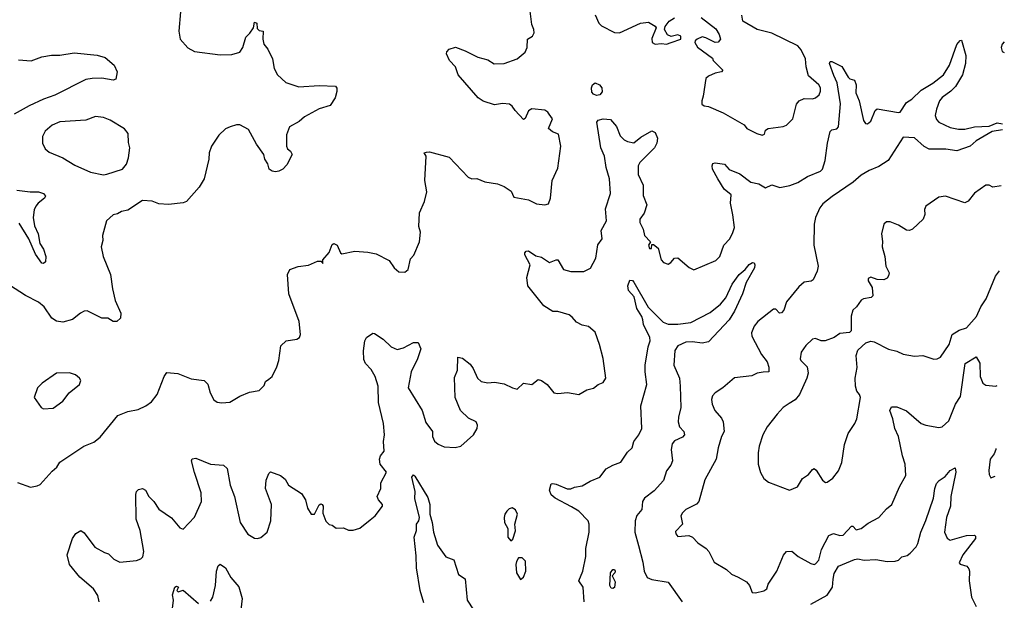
# Model space of a CAD drawing. Extents: x 1839239 to 1929705, y 762242 to 910352.
# Tile 384 of 429: x 1917288 to 1923358, y 863015 to 866596. Entities that reach past the tile are written whole.
import ezdxf

# ---------------------------------------------------------------- set-up
doc = ezdxf.new("R2010")
doc.units = 0

msp = doc.modelspace()

# ---------------------------------------------------------------- linework, layer by layer
at = {"layer": '0CON10XD'}
for points in [[(1917275, 863742), (1917355, 863712.5), (1917395, 863720), (1917415, 863730), (1917489.2, 863810.8), (1917517.5, 863835), (1917535, 863866), (1917683.3, 863965), (1917745, 863990.8), (1917785, 864022), (1917894, 864155), (1917955, 864180), (1918018.8, 864191.2), (1918065, 864214), (1918100.3, 864239.7), (1918135.7, 864285), (1918178.1, 864395), (1918195, 864420), (1918263.2, 864413.2), (1918345, 864380.8), (1918425, 864371.2), (1918447, 864347), (1918462.9, 864295), (1918485, 864251.2), (1918505, 864236.2), (1918535, 864232), (1918584.1, 864235.9), (1918645.7, 864274.3), (1918705, 864298), (1918765, 864308.8), (1918795, 864340), (1918803.8, 864365), (1918825, 864379.2), (1918844, 864395), (1918873.3, 864455), (1918886.4, 864493.6), (1918897.5, 864585), (1918930, 864615), (1918997.5, 864625), (1919013.6, 864636.4), (1919018.8, 864655), (1919010.8, 864735), (1918947.5, 864905), (1918940, 865025), (1918953.3, 865055), (1919005, 865074.2), (1919068.3, 865081.7), (1919125, 865106.2), (1919147.5, 865107.5), (1919157, 865093), (1919157.5, 865115), (1919195, 865160), (1919215, 865208.8), (1919225, 865216), (1919245.8, 865205), (1919265, 865157.5), (1919275, 865152.5), (1919355, 865168), (1919435, 865162.9), (1919485, 865152.5), (1919565, 865110), (1919596.7, 865065), (1919625, 865040), (1919661.7, 865038.3), (1919683.3, 865055), (1919698.3, 865121.7), (1919717, 865143), (1919753.8, 865225), (1919760, 865285), (1919749.3, 865320.7), (1919752.5, 865405), (1919783.8, 865475), (1919797.5, 865535), (1919786.2, 865605), (1919793.6, 865753.6), (1919782.5, 865775), (1919795, 865780), (1919815, 865781.2), (1919935, 865748), (1920052.5, 865625), (1920075, 865613.8), (1920105.9, 865615.9), (1920155, 865596.2), (1920234.1, 865584.1), (1920275, 865567.5), (1920318.7, 865538.7), (1920335, 865502), (1920425, 865484.4), (1920475, 865461.1), (1920525, 865453.3), (1920549.1, 865460.9), (1920560, 865495), (1920570, 865605), (1920605, 865680), (1920624.4, 865815), (1920610.3, 865890.3), (1920572.5, 865905), (1920547.5, 865925), (1920573.3, 865985), (1920552.9, 866012.9), (1920545, 866026.2), (1920525, 866038.6), (1920445, 866046.2), (1920425, 866033.3), (1920405, 865987.5), (1920395, 865980), (1920342.5, 866035), (1920325, 866062), (1920306.7, 866075), (1920265, 866079.1), (1920215, 866070), (1920144.6, 866094.6), (1920114, 866114), (1919991.2, 866255), (1919974.4, 866304.4), (1919937.5, 866345), (1919920, 866385), (1919922.3, 866397.7), (1919935.9, 866414.1), (1919975, 866426), (1920035, 866404.3), (1920113.3, 866365), (1920175, 866349.1), (1920213.6, 866323.6), (1920275, 866326.4), (1920355, 866354.3), (1920403.9, 866396.1), (1920416.7, 866425), (1920418.8, 866475), (1920450, 866495), (1920458.8, 866515), (1920458, 866535), (1920445.6, 866565.6), (1920433.1, 866665)], [(1918278.8, 866645), (1918270, 866525), (1918277.5, 866475), (1918325, 866423.3), (1918365, 866400), (1918525, 866378.8), (1918595, 866381.2), (1918645, 866396.7), (1918664, 866425), (1918681.7, 866488.3), (1918706.4, 866513.6), (1918730, 866545), (1918735, 866580), (1918750, 866575), (1918751.7, 866541.7), (1918765, 866530), (1918790, 866525), (1918787.5, 866475), (1918792.5, 866445), (1918817.5, 866415), (1918847.5, 866355), (1918856.7, 866295), (1918877.5, 866255), (1918928.8, 866208.8), (1919008.3, 866181.7), (1919135, 866190.8), (1919235, 866186.7), (1919243, 866173), (1919243, 866153), (1919233.8, 866115), (1919202.3, 866067.7), (1919134.3, 866045.7), (1919043.4, 865996.6), (1919011.7, 865968.3), (1918951.2, 865935), (1918932, 865885), (1918933.8, 865815), (1918939.3, 865799.3), (1918957.5, 865785), (1918967.5, 865765), (1918935, 865700), (1918910, 865675), (1918885, 865662.5), (1918865, 865657.5), (1918845, 865661.2), (1918826.7, 865675), (1918817.7, 865707.7), (1918798.8, 865735), (1918793.6, 865763.6), (1918747.7, 865827.7), (1918698.7, 865918.7), (1918645, 865948.6), (1918625, 865948.6), (1918585, 865936), (1918557.7, 865922.3), (1918516.1, 865883.9), (1918470, 865815), (1918456.2, 865775), (1918453.8, 865735), (1918426.2, 865615), (1918395, 865562.5), (1918316.1, 865473.9), (1918295, 865466.2), (1918205, 865456.2), (1918145, 865461.2), (1918105, 865476.7), (1918045, 865480), (1917955, 865421.2), (1917915, 865413.3), (1917891.7, 865398.3), (1917865, 865392), (1917822.9, 865355), (1917798.8, 865265), (1917801.2, 865235), (1917790.8, 865195), (1917802.9, 865135), (1917847.8, 865025), (1917859.4, 864935), (1917876.7, 864865), (1917912, 864785), (1917908.8, 864755), (1917887.5, 864735), (1917865, 864734), (1917832.5, 864755), (1917795, 864754.3), (1917705, 864800), (1917685, 864798.1), (1917664, 864786)], [(1920835.7, 866625.7), (1920858.6, 866575), (1920875, 866558.6), (1920955, 866518), (1920985, 866515.8), (1921115, 866574), (1921165, 866581.2), (1921206.4, 866556.4), (1921212.5, 866545), (1921185, 866480), (1921187.5, 866455), (1921205, 866446.2), (1921245, 866450), (1921275, 866444.5), (1921304.3, 866455.7), (1921363.3, 866476.7), (1921363.3, 866495), (1921345, 866502), (1921305, 866493.3), (1921282.7, 866502.7), (1921262.5, 866535), (1921267.5, 866555), (1921292.3, 866587.7), (1921325, 866606.7)], [(1921488.8, 866608.8), (1921579.5, 866539.5), (1921601.2, 866505), (1921608.8, 866475), (1921595, 866456.7), (1921575, 866456.2), (1921517.5, 866485), (1921495, 866489.4), (1921463.8, 866475), (1921452, 866465), (1921450, 866455), (1921467.3, 866427.3), (1921558.3, 866358.3), (1921562.5, 866345), (1921623.3, 866285), (1921615, 866273.8), (1921575, 866265.7), (1921535, 866248), (1921517.3, 866232.7), (1921502.5, 866125), (1921492.5, 866095), (1921494, 866075), (1921507.5, 866065), (1921535, 866060), (1921625, 866020.8), (1921755, 865947.5), (1921770, 865925), (1921832.5, 865895), (1921866.1, 865883.9), (1921879.3, 865890.7), (1921886.7, 865915), (1921902.5, 865925), (1921995, 865936.7), (1922015.8, 865945), (1922053.8, 865985), (1922077.5, 866075), (1922093.4, 866096.6), (1922125, 866110.6), (1922175, 866108.6), (1922195, 866114.2), (1922216.9, 866133.1), (1922225.5, 866154.5), (1922224.8, 866175), (1922215, 866193.4), (1922150.2, 866250.2), (1922135.6, 866305), (1922131.8, 866355), (1922105, 866411.2), (1922085.6, 866435), (1921925, 866513.2), (1921835, 866535.6), (1921746.2, 866586.2), (1921740, 866625)], [(1919741.5, 864505), (1919701.5, 864425), (1919682.9, 864325), (1919769.2, 864185), (1919792.3, 864112.3), (1919832.5, 864055), (1919833.3, 864025), (1919845.9, 863995.9), (1919867.3, 863977.3), (1919905, 863961.9), (1919973.2, 863956.8), (1920006.7, 863965), (1920085, 864036), (1920108.6, 864075), (1920110, 864095), (1920101.2, 864115), (1920055, 864137.5), (1920005.7, 864185), (1919972.9, 864265), (1919968.3, 864388.3), (1919987.1, 864435), (1919990, 864515), (1920018.3, 864508.3), (1920065, 864471.2), (1920084, 864445), (1920111.4, 864385), (1920133.8, 864365), (1920175, 864355.6), (1920215, 864360.5), (1920275, 864349.6), (1920325.6, 864325.6), (1920355, 864316.7), (1920395, 864353.8), (1920445, 864346.7), (1920485, 864376.2), (1920505, 864370), (1920540, 864345), (1920580, 864295), (1920605, 864290), (1920665, 864297.5), (1920735, 864284), (1920785, 864313.8), (1920825.9, 864324.1), (1920853.9, 864346.1), (1920885, 864359.2), (1920900.8, 864385), (1920885.3, 864505.3), (1920863.2, 864593.2), (1920835, 864668.6), (1920795, 864704.3), (1920755, 864711.5), (1920719.8, 864729.8), (1920695, 864760.8), (1920675, 864775.3), (1920605, 864796.9), (1920575, 864796), (1920520.2, 864830.2), (1920420.3, 864955), (1920414.2, 865005.8), (1920434.2, 865085), (1920402.5, 865145), (1920402.5, 865157.5), (1920410.8, 865169.2), (1920425, 865170), (1920470.8, 865139.2), (1920505, 865130.6), (1920555, 865097.5), (1920595, 865115.8), (1920605, 865114.2), (1920640, 865055), (1920685, 865041.9), (1920765, 865043.3), (1920806.7, 865063.3), (1920839.2, 865125), (1920852, 865208), (1920878.9, 865245), (1920873.1, 865295), (1920904.7, 865355), (1920899.6, 865430.4), (1920930, 865525), (1920924.7, 865615), (1920902.8, 865685), (1920894.1, 865755), (1920869.7, 865805), (1920845.5, 865965), (1920854.2, 865975.8), (1920885, 865985.4), (1920930, 865980), (1920966.7, 865936.7), (1920989.8, 865879.8), (1921015, 865855.7), (1921035, 865845.6), (1921075, 865837.5), (1921117.5, 865872.5), (1921185, 865910), (1921205, 865901.1), (1921219.4, 865865), (1921215.8, 865834.2), (1921201.8, 865805), (1921110.5, 865715), (1921100.9, 865695), (1921100.5, 865640.5), (1921132.5, 865575), (1921131.9, 865511.9), (1921153.8, 865455), (1921137.8, 865402.2), (1921111.9, 865365), (1921111.1, 865345), (1921132.5, 865305), (1921140, 865265), (1921177.5, 865225), (1921164, 865206), (1921171.2, 865185), (1921182.5, 865185), (1921185, 865210), (1921195, 865210), (1921225, 865186.2), (1921242.9, 865115), (1921258, 865098), (1921285, 865088.6), (1921302.5, 865097.5), (1921325, 865126), (1921345, 865126.9), (1921415, 865067.5), (1921445, 865053.8), (1921578.8, 865111.2), (1921603.8, 865135), (1921629.2, 865205), (1921665.8, 865245), (1921685, 865282.5), (1921695.6, 865315), (1921685, 865393.3), (1921669.5, 865465), (1921674, 865515), (1921631, 865551), (1921592.1, 865615), (1921560, 865675), (1921556.2, 865695), (1921561.7, 865708.3), (1921575, 865713.3), (1921634, 865704), (1921661.7, 865671.7), (1921728, 865645), (1921794.6, 865594.6), (1921845, 865584), (1921885, 865560), (1921925, 865576.7), (1921975, 865561.2), (1922035, 865572.5), (1922085, 865592.9), (1922145, 865628.5), (1922225, 865661.2), (1922237.8, 865675), (1922252.9, 865727.1), (1922267.9, 865835), (1922285, 865906.7), (1922295, 865916.7), (1922325, 865922.5), (1922336, 865935), (1922348, 866078), (1922327.1, 866207.1), (1922307.3, 866252.7), (1922281.4, 866325), (1922285, 866337.5), (1922295, 866338.8), (1922356.4, 866306.4), (1922395, 866241.2), (1922405, 866232), (1922435, 866223.3), (1922444.2, 866195), (1922442.9, 866145), (1922462.5, 866095), (1922490.8, 865975), (1922503.3, 865955), (1922515, 865953.8), (1922535, 865970), (1922561.2, 866035), (1922575, 866046.2), (1922705, 866023.3), (1922715, 866026.7), (1922754.4, 866085), (1922788.2, 866105), (1922845, 866160.5), (1922917.5, 866205), (1922983.8, 866255), (1923020.8, 866315), (1923065, 866442.5), (1923085, 866467.5), (1923095, 866470), (1923120, 866375), (1923118, 866325), (1923100, 866255), (1923057.1, 866185), (1923028, 866155), (1922975, 866117.1), (1922958.9, 866095), (1922939.5, 866045), (1922932.5, 866005), (1922940.3, 865980.3), (1922953.6, 865963.6), (1923025, 865930.6), (1923075, 865920), (1923115, 865921.4), (1923174.3, 865934.3), (1923265, 865938.8), (1923315, 865960), (1923347.5, 865953.9)], [(1923358, 866458.8), (1923345.5, 866444.5), (1923338.5, 866425), (1923345, 866400), (1923356.6, 866393.6)], [(1917281.4, 866348.6), (1917358.1, 866341.9), (1917425, 866367.5), (1917485, 866377.8), (1917535, 866377.1), (1917625, 866392.7), (1917765, 866377.5), (1917815, 866361.9), (1917871.1, 866315), (1917889.4, 866275), (1917881.2, 866228.8), (1917865, 866222.5), (1917795, 866234.6), (1917735, 866233.8), (1917695, 866226.2), (1917505, 866130.7), (1917435, 866106.2), (1917346.9, 866065), (1917255, 866012.7)], [(1920845, 866127.5), (1920825, 866137.5), (1920815, 866150), (1920813.3, 866175), (1920820, 866195), (1920835, 866206.2), (1920862.5, 866195), (1920876.2, 866175), (1920879.3, 866150.7), (1920865, 866132.5), (1920845, 866127.5)], [(1917805, 865640), (1917825, 865643.3), (1917922.5, 865675), (1917946.2, 865705), (1917958.8, 865745), (1917966.7, 865805), (1917958.3, 865838.3), (1917956.9, 865895), (1917935, 865922), (1917845, 865975.8), (1917805, 865992), (1917755, 865998), (1917695, 865975.6), (1917535, 865965.6), (1917488.8, 865945), (1917445, 865908.8), (1917428, 865875), (1917428, 865835), (1917445, 865800), (1917469.7, 865779.7), (1917554.3, 865744.3), (1917628.7, 865698.7), (1917725, 865656), (1917805, 865640)], [(1923346.7, 865916.2), (1923284.1, 865905.9), (1923185, 865848), (1923146.7, 865815), (1923065, 865786.2), (1922996.6, 865796.6), (1922895, 865798.1), (1922863.1, 865813.1), (1922805, 865866.7), (1922735, 865872.5), (1922642.6, 865727.4), (1922585, 865689.6), (1922524.7, 865665.3), (1922475, 865637.1), (1922425.9, 865594.1), (1922297.6, 865505), (1922240.3, 865459.7), (1922221, 865435), (1922194.8, 865375.2), (1922186.7, 865335), (1922183.5, 865205), (1922210, 865075), (1922204.4, 865045.6), (1922179.1, 864990.9), (1922166.9, 864983.1), (1922125, 864976.5), (1922090.8, 864949.2), (1922015.8, 864855), (1921998.8, 864805), (1921985, 864787.5), (1921972.5, 864785), (1921950, 864810), (1921935, 864810), (1921838, 864735), (1921815, 864706.7), (1921800, 864665), (1921802, 864645), (1921860.4, 864530.4), (1921895.3, 864485), (1921907.3, 864452.7), (1921905.4, 864424.6), (1921871.1, 864421.1), (1921834.6, 864415.4), (1921801.7, 864398.3), (1921693.8, 864386.2), (1921623.7, 864326.3), (1921576, 864295), (1921560, 864275), (1921553, 864253), (1921557.1, 864225), (1921573.1, 864185), (1921615, 864137.5), (1921625, 864116), (1921630.9, 864055), (1921614.7, 864025), (1921593.6, 863955), (1921582.5, 863885), (1921512.4, 863757.6), (1921475.6, 863625), (1921461.4, 863608.6), (1921395, 863574), (1921373.8, 863555), (1921364, 863535), (1921373.3, 863485), (1921330.7, 863439.3), (1921332.5, 863425), (1921345, 863407.5), (1921413.6, 863413.6), (1921435, 863403.3), (1921469.5, 863369.5), (1921520, 863335), (1921536.7, 863315), (1921570.3, 863250.3), (1921644.4, 863204.4), (1921676.7, 863175), (1921718.3, 863158.3), (1921767.9, 863127.9), (1921786.2, 863105), (1921803.6, 863063.6), (1921825, 863060), (1921875, 863072.9), (1921894, 863085), (1921903.1, 863115), (1921955.3, 863195), (1921996.2, 863293.8), (1922015, 863315.6), (1922047.6, 863317.6), (1922088, 863285), (1922165, 863241.5), (1922185, 863235.6), (1922195, 863238.9), (1922215, 863261.9), (1922231.7, 863328.3), (1922276, 863415), (1922305, 863426.9), (1922345, 863414.5), (1922365, 863415.6), (1922415, 863472.5), (1922425, 863472.5), (1922445, 863450), (1922475, 863458.1), (1922518.9, 863491.1), (1922583.8, 863525), (1922631.3, 863578.7), (1922664.3, 863605.7), (1922712, 863715), (1922750.8, 863785), (1922746.5, 863855), (1922730.4, 863905), (1922705.4, 864025), (1922683.2, 864075), (1922670.6, 864135), (1922652.5, 864185), (1922661.7, 864208.3), (1922695, 864208), (1922755, 864183.1), (1922845, 864105.8), (1922875, 864094), (1922955, 864080), (1922975, 864084), (1923015, 864121.2), (1923058.1, 864225), (1923088, 864272), (1923117.5, 864475), (1923185, 864516.7), (1923207.3, 864477.3), (1923209.5, 864395), (1923226, 864355), (1923245, 864341.9), (1923305, 864335.5), (1923313.8, 864340.3)], [(1923339.5, 865570.5), (1923286.4, 865563.6), (1923265, 865576.2), (1923245, 865576.2), (1923175, 865526.2), (1923135, 865476.7), (1923115, 865466.2), (1922995, 865507.5), (1922955, 865502), (1922874, 865445), (1922866, 865425), (1922868.6, 865395), (1922857.5, 865365), (1922791.2, 865305), (1922774.2, 865295.8), (1922755, 865297.1), (1922705, 865327.8), (1922655, 865349.2), (1922631.2, 865348.8), (1922616.2, 865335), (1922600.6, 865275), (1922607.9, 865227.9), (1922604.2, 865195), (1922621.2, 865135), (1922628.2, 865075), (1922647.9, 865035), (1922644.3, 865015.7), (1922635, 865002.5), (1922615, 864992.5), (1922575, 864993.8), (1922535, 865007.5), (1922519.5, 865000.5), (1922519.2, 864985), (1922544.3, 864945), (1922547, 864893), (1922537.3, 864882.7), (1922490, 864875), (1922475, 864866.7), (1922446.2, 864825), (1922423.8, 864805), (1922413.1, 864766.9), (1922413.3, 864676.7), (1922403.8, 864666.2), (1922345, 864660), (1922310, 864635), (1922254.2, 864614.2), (1922230, 864615), (1922195, 864630), (1922176.4, 864626.4), (1922134.4, 864585.6), (1922106.7, 864545), (1922100, 864505), (1922103.6, 864493.6), (1922143.3, 864455), (1922148, 864415), (1922141.2, 864385), (1922095.5, 864284.5), (1922067.8, 864252.2), (1922031.3, 864228.7), (1921995, 864204.2), (1921957, 864163), (1921895.7, 864084.3), (1921869.2, 864035), (1921845.8, 863965), (1921840.8, 863925), (1921840.8, 863855), (1921855, 863802.5), (1921875, 863766.7), (1921905, 863743.3), (1922034.2, 863694.2), (1922082.9, 863715), (1922114.7, 863765.3), (1922150.3, 863789.7), (1922175, 863822.5), (1922185, 863826.7), (1922197.3, 863817.3), (1922236.2, 863755), (1922255, 863741.2), (1922267, 863743), (1922301.7, 863768.3), (1922335, 863813.3), (1922355.4, 863865), (1922373.1, 863975), (1922395.9, 864044.1), (1922436.7, 864105), (1922448.8, 864135), (1922471.8, 864265), (1922465.6, 864285), (1922449.2, 864305), (1922440, 864335), (1922438.6, 864385), (1922451.2, 864451.2), (1922444.3, 864525), (1922455, 864556.7), (1922505, 864603.8), (1922535, 864614), (1922555, 864610), (1922645, 864564), (1922695, 864552), (1922735, 864533.8), (1922805, 864520.6), (1922855, 864524.3), (1922923, 864503), (1922945, 864504.4), (1922965, 864514.3), (1923018.3, 864591.7), (1923036.2, 864655), (1923079.3, 864680.7), (1923125, 864695.6), (1923185.6, 864764.4), (1923214, 864825), (1923246.1, 864875), (1923303.5, 865015), (1923328.5, 865046)], [(1917270, 865545), (1917353.7, 865533.7), (1917405, 865533.5), (1917435, 865524.2), (1917447.5, 865507.5), (1917441.9, 865495), (1917402.9, 865465), (1917386.9, 865445), (1917377.2, 865422.8), (1917371.2, 865375), (1917378.8, 865325), (1917402.3, 865275), (1917412.3, 865215), (1917435, 865180), (1917448.5, 865135), (1917446.7, 865103.3), (1917435, 865092), (1917424.2, 865095), (1917385, 865150), (1917343.6, 865243.6), (1917285, 865341.1)], [(1920768.8, 863005), (1920760.8, 863095), (1920736.1, 863135), (1920760.4, 863195), (1920778.8, 863285), (1920778.8, 863335), (1920799.1, 863435), (1920798.8, 863485), (1920791.7, 863505), (1920734.5, 863564.5), (1920690.5, 863590.5), (1920590, 863645), (1920564.2, 863665), (1920554.2, 863695), (1920565, 863732.5), (1920575, 863736.2), (1920595, 863731.2), (1920662.7, 863702.7), (1920685, 863702), (1920707.7, 863712.3), (1920755, 863720.8), (1920805, 863750), (1920865, 863774.4), (1920902.9, 863825), (1920945, 863849.2), (1920993.6, 863866.4), (1921035, 863929.2), (1921062.9, 863955), (1921073.8, 863995), (1921105, 864035.4), (1921124.3, 864075), (1921117.1, 864215), (1921155.3, 864345), (1921144.2, 864425), (1921144.9, 864465), (1921162.7, 864577.3), (1921175.5, 864615), (1921172.5, 864635), (1921134.7, 864715), (1921128.7, 864745), (1921123.8, 864765), (1921093.4, 864815), (1921077.1, 864887.1), (1921041.8, 864925), (1921038.1, 864955), (1921050.5, 864989.5), (1921065, 864987.5), (1921075, 864977.5), (1921163, 864823), (1921255, 864730), (1921285, 864718.8), (1921345, 864718.6), (1921425, 864728.7), (1921545, 864789.4), (1921608.1, 864841.9), (1921640.5, 864879.5), (1921680, 864965), (1921724.2, 865025), (1921761.2, 865055), (1921785, 865086.2), (1921805, 865098.8), (1921815, 865096.2), (1921820, 865085), (1921817.1, 865065), (1921767.5, 864975), (1921744.4, 864905), (1921695, 864798), (1921662.2, 864745), (1921535, 864610), (1921495, 864600), (1921435, 864610), (1921395, 864607.1), (1921345.6, 864585), (1921326.9, 864555), (1921321.1, 864465), (1921355.2, 864385.2), (1921360, 864335), (1921364.7, 864205), (1921348.6, 864145), (1921347.5, 864115), (1921355.5, 864085), (1921381.8, 864055), (1921386.7, 864035), (1921375, 864021.4), (1921325, 863997.5), (1921311.1, 863978.9), (1921304.6, 863945), (1921312.3, 863875), (1921302.4, 863847.6), (1921275, 863814), (1921256.2, 863753.8), (1921199.6, 863690.4), (1921140, 863645), (1921127.5, 863625), (1921122.9, 863575), (1921092.5, 863537.5), (1921082, 863505), (1921081.2, 863435), (1921102.7, 863352.7), (1921130.2, 863250.2), (1921137.6, 863195), (1921155.9, 863155.9), (1921185, 863143.8), (1921285, 863126.4), (1921371.5, 863005)], [(1917664, 864786), (1917612.9, 864747.1), (1917555, 864730.9), (1917515, 864735.5), (1917486, 864756), (1917438.6, 864825), (1917405, 864854.3), (1917324.5, 864894.5), (1917159.1, 864999.1)], [(1917778.1, 863005), (1917770, 863045), (1917743.1, 863085), (1917658.2, 863158.2), (1917594.6, 863235), (1917581.5, 863295), (1917614.7, 863395.3), (1917635, 863427.1), (1917665, 863445.8), (1917685, 863430.8), (1917751.9, 863341.9), (1917810.5, 863310.5), (1917835, 863301.4), (1917868.3, 863268.3), (1917905, 863250), (1918009.1, 863260.9), (1918035, 863270), (1918047, 863283), (1918054.3, 863315.7), (1918030.4, 863445), (1918005.3, 863515), (1918003.2, 863666.8), (1918008, 863685), (1918021.2, 863698.8), (1918045, 863703.8), (1918064.2, 863694.2), (1918084.2, 863655), (1918114.3, 863625), (1918145, 863577.1), (1918223.9, 863523.9), (1918275, 863462.5), (1918295, 863453.8), (1918365, 863528), (1918408.9, 863625), (1918407.1, 863677.1), (1918365, 863802.5), (1918346.7, 863875), (1918352, 863888), (1918375, 863891.2), (1918465, 863854.2), (1918545, 863848), (1918566.8, 863826.8), (1918586.7, 863725), (1918612.5, 863655), (1918647.5, 863495), (1918693.6, 863423.6), (1918735, 863398.8), (1918755, 863396.2), (1918775, 863402), (1918813.8, 863435), (1918836.7, 863505), (1918840, 863605), (1918803.8, 863705), (1918808, 863755), (1918825, 863797.5), (1918835, 863807.5), (1918895, 863783.8), (1918925, 863761.2), (1918946, 863725), (1919025, 863674.2), (1919049.1, 863635), (1919063, 863583), (1919085, 863545.6), (1919105, 863545.6), (1919135, 863603.3), (1919145, 863610), (1919152.5, 863605), (1919160, 863595), (1919157.7, 863552.3), (1919175, 863503.8), (1919195, 863482.5), (1919215, 863477.5), (1919240, 863460), (1919285, 863462.5), (1919315, 863447.5), (1919343, 863447), (1919385, 863460), (1919449.5, 863510.5), (1919479.2, 863535), (1919524, 863595), (1919525, 863606.2), (1919500, 863635), (1919492, 863655), (1919513.8, 863705), (1919515, 863740), (1919549.4, 863805), (1919511.4, 863855), (1919505.8, 863885), (1919512.2, 863905), (1919534.7, 863935), (1919530.8, 863995), (1919536.7, 864035), (1919531.6, 864105), (1919500.9, 864235), (1919497.5, 864335), (1919479.1, 864395), (1919455, 864437.5), (1919420.8, 864475), (1919410.3, 864500.3), (1919407.3, 864552.7), (1919416.2, 864615), (1919426.7, 864635), (1919465, 864662), (1919475, 864660.8), (1919528.6, 864625), (1919577.6, 864577.6), (1919615, 864561.9), (1919655, 864572.2), (1919715, 864604), (1919743.9, 864603.9), (1919760.8, 864565), (1919741.5, 864505)], [(1917435, 864196.2), (1917495, 864200), (1917555, 864244), (1917593.3, 864295), (1917656.7, 864345), (1917665, 864370), (1917657.5, 864385), (1917632.5, 864405), (1917595, 864417.5), (1917515, 864416.2), (1917427.5, 864355), (1917397.5, 864325), (1917377.5, 864265), (1917420, 864205), (1917435, 864196.2)], [(1923305.6, 863950.6), (1923305.5, 863945.3), (1923295, 863918.8), (1923270.8, 863885), (1923262, 863815), (1923265, 863790), (1923275, 863770), (1923302.1, 863779.6)], [(1922165, 862991.2), (1922265, 863046.9), (1922298, 863095), (1922303.1, 863145), (1922309.5, 863180.5), (1922335, 863225.4), (1922435, 863266.7), (1922455, 863270.3), (1922495, 863262.5), (1922566.6, 863266.6), (1922635, 863254.5), (1922685, 863256.7), (1922705, 863263.1), (1922726.2, 863283.8), (1922758.6, 863291.4), (1922778.6, 863305), (1922815, 863344.3), (1922824.6, 863365.4), (1922842.9, 863435), (1922875, 863507.1), (1922921.6, 863645), (1922928.9, 863705), (1922940, 863735), (1922955.7, 863754.3), (1922992.6, 863777.4), (1923024, 863815), (1923055, 863832.5), (1923059.2, 863805), (1923027.5, 863655), (1923027.1, 863595), (1923001.4, 863525), (1922989.2, 863435), (1923005, 863398.8), (1923023.8, 863386.2), (1923124.4, 863414.4), (1923175, 863415.8), (1923180.7, 863410.7), (1923180, 863395), (1923101.9, 863295), (1923080, 863245), (1923085, 863237.5), (1923126.1, 863226.1), (1923139.5, 863209.5), (1923144.1, 863194.1), (1923141.1, 863135), (1923156.2, 863035), (1923185, 862975.8)], [(1919778.8, 862998.8), (1919756.2, 863075), (1919735.2, 863215), (1919731.4, 863288.6), (1919719.1, 863405), (1919735.3, 863445), (1919734.7, 863485.3), (1919749.2, 863505), (1919753.1, 863525), (1919725, 863642.5), (1919726.7, 863685), (1919706, 863774), (1919715, 863788.8), (1919725, 863781.2), (1919805, 863648.8), (1919816, 863605), (1919816.7, 863545), (1919831.1, 863495), (1919838.4, 863435), (1919863.8, 863355), (1919915, 863282.5), (1919965, 863264), (1919993, 863173), (1920035, 863146.7), (1920045.9, 863015.9), (1920086.5, 862955)], [(1920315, 863382.5), (1920327.7, 863392.3), (1920345, 863442.5), (1920340.6, 863485), (1920358, 863545), (1920345, 863573.5), (1920325, 863584.5), (1920305, 863578.5), (1920291.8, 863565), (1920278.5, 863545), (1920274.3, 863525), (1920277.5, 863495), (1920297.7, 863457.7), (1920298, 863405), (1920315, 863382.5)], [(1920375, 863142.5), (1920395, 863156.7), (1920408.6, 863195), (1920406.4, 863256.4), (1920385, 863277.5), (1920363.6, 863276.4), (1920350, 863255), (1920346.7, 863235), (1920350, 863185), (1920375, 863142.5)], [(1918465, 863009.2), (1918478.2, 863035), (1918495.9, 863105), (1918500.5, 863195), (1918511.9, 863228.1), (1918525, 863238.6), (1918556.5, 863215), (1918589.6, 863155), (1918638.3, 863098.3), (1918659.6, 863025), (1918644.7, 862905)], [(1920945, 863087.3), (1920935, 863090.5), (1920926.6, 863106.6), (1920929.7, 863185), (1920945, 863204.6), (1920955, 863204.3), (1920959.3, 863195), (1920958, 863185), (1920940, 863165), (1920958.7, 863128.7), (1920955, 863094.4), (1920945, 863087.3)], [(1918229.5, 862965), (1918236.7, 863015), (1918231.2, 863048.8), (1918243.8, 863095), (1918255, 863101.2), (1918266.7, 863095), (1918256.7, 863075), (1918265, 863066.7), (1918295, 863077.5), (1918391.2, 862995)]]:
    msp.add_lwpolyline(points, dxfattribs=at)

doc.saveas('drawing.dxf')
